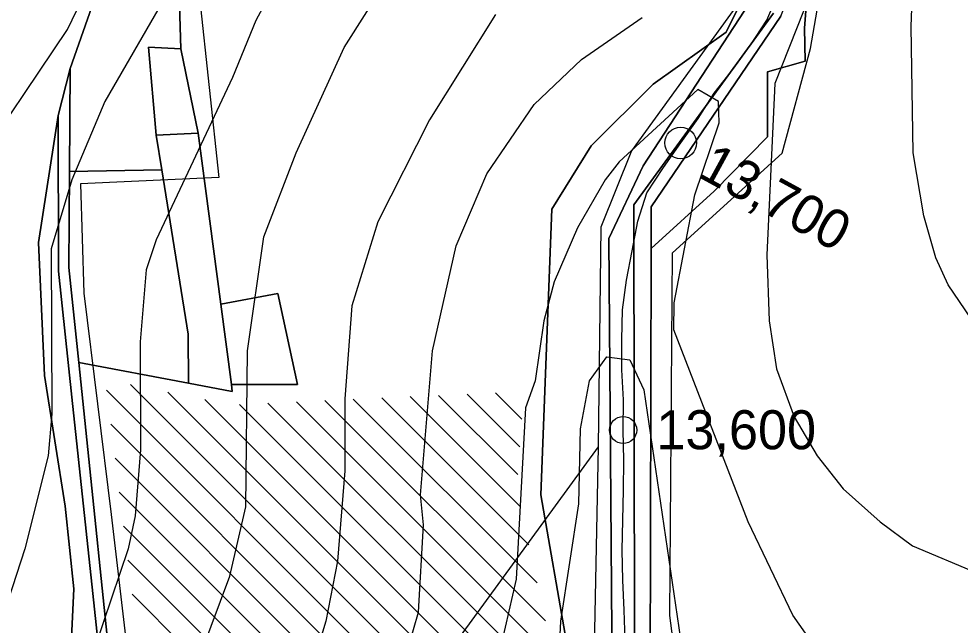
# Model space of a CAD drawing. Extents: x -510989 to -501240, y -1184665 to -1176098.
# Drawn here: x -510333.6 to -510020.2, y -1177572.4 to -1177370.4 of the extents above; entities that cross this region are included whole.
import ezdxf

# ---------------------------------------------------------------- set-up
doc = ezdxf.new("R2010")
doc.units = 0
for name, color, linetype in [('lesni_pozemek', 7, 'Continuous'), ('NAVRH_revitalizace_toku', 7, 'Continuous'), ('orna_puda', 7, 'Continuous'), ('ostatni_plocha_x_neplodna_puda', 7, 'Continuous'), ('ostatni_plocha_x_ostatni_komunikace', 7, 'Continuous'), ('STAV_erozne_ohrozene_plochy', 7, 'Continuous'), ('STAV_systematicke_odvodneni', 7, 'Continuous'), ('trasovani_toku', 7, 'Continuous'), ('trvaly_travni_porost', 7, 'Continuous'), ('vrstevnice_01', 7, 'Continuous'), ('vrstevnice_02', 7, 'Continuous'), ('zahrada', 7, 'Continuous'), ('zastavena_plocha_a_nadvori', 7, 'Continuous')]:
    doc.layers.add(name, color=color, linetype=linetype)

msp = doc.modelspace()

# ---------------------------------------------------------------- linework, layer by layer
at = {"layer": 'lesni_pozemek'}
msp.add_lwpolyline([(-510309.3, -1177366.43), (-510316.48, -1177386.96), (-510320.51, -1177402.61), (-510327.09, -1177444.96), (-510325.02, -1177489.16), (-510318.12, -1177532.77), (-510315.28, -1177560.29), (-510317.43, -1177604.64), (-510308.17, -1177628.21), (-510299, -1177639.71), (-510294.12, -1177637.73), (-510292.61, -1177637.11), (-510252.56, -1177713.54), (-510234.53, -1177782.61), (-510204.29, -1177845.51), (-510190.74, -1177869.24), (-510187.26, -1177882.35), (-510185.29, -1177933.82), (-510187.83, -1177934.64), (-510189.41, -1177934.52), (-510198.81, -1177963.46), (-510205.37, -1177988.67)], dxfattribs=at)
at = {"layer": 'NAVRH_revitalizace_toku'}
for points in [[(-510059.86, -1177739.28), (-510064.11, -1177717.17), (-510112.6, -1177601.48), (-510116.86, -1177569.15), (-510116, -1177448.36), (-510079.43, -1177415.19), (-510070.07, -1177380.31), (-510064.11, -1177346.29), (-510049.65, -1177288.44)], [(-510075.17, -1177292.7), (-510089.63, -1177359.05), (-510129.61, -1177414.34), (-510139.82, -1177439.86), (-510140.67, -1177513.01), (-510142.37, -1177596.38), (-510119.41, -1177649.97), (-510081.13, -1177743.53)], [(-510140.67, -1177513.01), (-510191.39, -1177582.56), (-510191.34, -1177752.07)]]:
    msp.add_lwpolyline(points, dxfattribs=at)
at = {"layer": 'orna_puda'}
for points in [[(-509903.08, -1177271.99), (-509906.47, -1177405.26), (-509907.24, -1177447.42), (-509919.35, -1177521.3), (-509940.02, -1177559.56), (-509932.88, -1177599.21), (-509966.13, -1177637.97), (-509980.54, -1177661.84), (-509986.51, -1177693.69), (-510011.12, -1177708.83), (-510046.21, -1177724.59), (-510065.83, -1177729.25), (-510067.57, -1177729.21), (-510116.51, -1177610.57), (-510123.38, -1177588.75), (-510123.04, -1177446.95), (-510102.14, -1177427.79), (-510084.34, -1177409.75), (-510084.36, -1177388.11), (-510071.74, -1177384.51), (-510072, -1177373.55), (-510069.84, -1177344.42)], [(-510300.9, -1177608.36), (-510313.63, -1177484.87), (-510277.14, -1177491.79), (-510262.51, -1177494.56), (-510262.83, -1177492.16), (-510240.82, -1177492.16), (-510247.36, -1177461.94), (-510266.37, -1177465.44), (-510273.92, -1177408.51), (-510279.65, -1177380.46), (-510280.39, -1177354.79)], [(-510093.86, -1177366.32), (-510098.1, -1177374.8), (-510122.35, -1177392.2), (-510143.03, -1177412.76), (-510156.18, -1177433.8), (-510159.77, -1177529), (-510151.28, -1177577.98), (-510134.26, -1177652.15), (-510120.32, -1177683.49), (-510091.19, -1177737.71), (-510089.47, -1177740.92), (-510088.06, -1177744.6), (-510083.05, -1177757.65), (-510079.86, -1177770.71), (-510075.01, -1177796.11), (-510072.6, -1177817.38), (-510064.11, -1177816.33), (-510064.11, -1177834.11), (-510079.43, -1177947.66), (-510079.36, -1177956.75), (-510051.92, -1178016.68)]]:
    msp.add_lwpolyline(points, dxfattribs=at)
msp.add_lwpolyline([(-510316.73, -1177421.27), (-510286.01, -1177420.69), (-510277.23, -1177475.4), (-510277.14, -1177491.79), (-510313.63, -1177484.87), (-510316.96, -1177453.2)], close=True, dxfattribs=at)
at = {"layer": 'ostatni_plocha_x_neplodna_puda'}
for points in [[(-510069.84, -1177344.42), (-510072, -1177373.55), (-510071.74, -1177384.51), (-510084.36, -1177388.11), (-510084.34, -1177409.75), (-510102.14, -1177427.79), (-510123.04, -1177446.95), (-510123.01, -1177433.04), (-510079.88, -1177369.48)], [(-510327.09, -1177444.96), (-510320.51, -1177402.61), (-510320.38, -1177454.43), (-510315.9, -1177496.43), (-510308.93, -1177561.88), (-510303.6, -1177611.95), (-510294.12, -1177637.73), (-510299, -1177639.71), (-510308.17, -1177628.21), (-510317.43, -1177604.64), (-510315.28, -1177560.29), (-510318.12, -1177532.77), (-510325.02, -1177489.16)]]:
    msp.add_lwpolyline(points, close=True, dxfattribs=at)
at = {"layer": 'ostatni_plocha_x_ostatni_komunikace'}
for points in [[(-510082.36, -1177368.53), (-510128.78, -1177432.41), (-510128.56, -1177578.38), (-510126.42, -1177589.11), (-510120.67, -1177608.13), (-510074.05, -1177731.54), (-510072.41, -1177734.85), (-510077.22, -1177736.56), (-510078.83, -1177733.26), (-510136, -1177589.03), (-510137.13, -1177443.58), (-510125.71, -1177419.39), (-510083.15, -1177353.98)], [(-510079.88, -1177369.48), (-510123.01, -1177433.04), (-510123.04, -1177446.95), (-510123.38, -1177588.75), (-510116.51, -1177610.57), (-510067.57, -1177729.21), (-510074.05, -1177731.54), (-510120.67, -1177608.13), (-510126.42, -1177589.11), (-510128.56, -1177578.38), (-510128.78, -1177432.41), (-510082.36, -1177368.53)]]:
    msp.add_lwpolyline(points, dxfattribs=at)
msp.add_lwpolyline([(-510320.51, -1177402.61), (-510316.48, -1177386.96), (-510316.73, -1177421.27), (-510316.96, -1177453.2), (-510313.63, -1177484.87), (-510300.9, -1177608.36), (-510292.61, -1177637.11), (-510294.12, -1177637.73), (-510303.6, -1177611.95), (-510308.93, -1177561.88), (-510315.9, -1177496.43), (-510320.38, -1177454.43)], close=True, dxfattribs=at)
at = {"layer": 'STAV_erozne_ohrozene_plochy'}
for p, q in [((-510296.42, -1177492.22), (-510141.77, -1177646.86)), ((-510304.42, -1177494.12), (-510137.23, -1177661.31)), ((-510284.02, -1177494.72), (-510144.52, -1177634.21)), ((-510193.83, -1177495.82), (-510167.46, -1177522.18)), ((-510184.36, -1177495.39), (-510166.78, -1177512.96)), ((-510174.89, -1177494.96), (-510166.1, -1177503.75)), ((-510271.61, -1177497.23), (-510147.28, -1177621.56)), ((-510260.12, -1177498.82), (-510150.03, -1177608.91)), ((-510250.65, -1177498.39), (-510152.78, -1177596.26)), ((-510241.18, -1177497.96), (-510155.53, -1177583.61)), ((-510231.71, -1177497.53), (-510158.28, -1177570.96)), ((-510222.24, -1177497.1), (-510161.03, -1177558.31)), ((-510212.77, -1177496.67), (-510163.78, -1177545.66)), ((-510203.3, -1177496.24), (-510166.54, -1177533.01)), ((-510302.99, -1177505.45), (-510127.12, -1177681.32)), ((-510301.56, -1177516.78), (-510117.01, -1177701.33)), ((-510300.13, -1177528.11), (-510106.9, -1177721.34)), ((-510298.69, -1177539.44), (-510097.75, -1177740.39)), ((-510297.26, -1177550.77), (-510091.21, -1177756.83)), ((-510295.83, -1177562.1), (-510085.59, -1177772.34))]:
    msp.add_line(p, q, dxfattribs=at)
at = {"layer": 'STAV_systematicke_odvodneni'}
for p, q in [((-510273.99, -1177358.56), (-510267.04, -1177423.26)), ((-510267.04, -1177423.26), (-510313.01, -1177425.4)), ((-510313.01, -1177425.4), (-510311.94, -1177461.76)), ((-510311.94, -1177461.76), (-510302.85, -1177535.56)), ((-510302.85, -1177535.56), (-510298.04, -1177576.2))]:
    msp.add_line(p, q, dxfattribs=at)
at = {"layer": 'trasovani_toku'}
for p, q in [((-510084.59, -1177370.82), (-510080.61, -1177361.64)), ((-510090, -1177379.23), (-510084.59, -1177370.82)), ((-510095.9, -1177387.31), (-510090, -1177379.23)), ((-510102.06, -1177395.19), (-510095.9, -1177387.31)), ((-510107.43, -1177403.62), (-510102.06, -1177395.19)), ((-510113.24, -1177411.76), (-510107.43, -1177403.62)), ((-510118.93, -1177419.98), (-510113.24, -1177411.76)), ((-510124.46, -1177428.32), (-510118.93, -1177419.98)), ((-510127.54, -1177437.83), (-510124.46, -1177428.32)), ((-510129.34, -1177447.66), (-510127.54, -1177437.83)), ((-510131.22, -1177457.49), (-510129.34, -1177447.66)), ((-510132.66, -1177467.38), (-510131.22, -1177457.49)), ((-510132.8, -1177477.38), (-510132.66, -1177467.38)), ((-510132.78, -1177487.38), (-510132.8, -1177477.38)), ((-510132.27, -1177497.37), (-510132.78, -1177487.38)), ((-510132.38, -1177507.37), (-510132.27, -1177497.37)), ((-510132.17, -1177517.36), (-510132.38, -1177507.37)), ((-510132.29, -1177527.36), (-510132.17, -1177517.36)), ((-510132.47, -1177537.36), (-510132.29, -1177527.36)), ((-510132.76, -1177547.36), (-510132.47, -1177537.36)), ((-510132.52, -1177557.36), (-510132.76, -1177547.36)), ((-510132.09, -1177567.35), (-510132.52, -1177557.36)), ((-510131.73, -1177577.34), (-510132.09, -1177567.35))]:
    msp.add_line(p, q, dxfattribs=at)
for centre, radius in [((-510113.24, -1177411.76), 5.25), ((-510132.38, -1177507.37), 4.5)]:
    msp.add_circle(centre, radius, dxfattribs=at)
at = {"layer": 'trvaly_travni_porost'}
for points in [[(-510082.63, -1177292.86), (-510070.28, -1177289.5), (-510083.15, -1177353.98), (-510125.71, -1177419.39), (-510137.13, -1177443.58), (-510136, -1177589.03), (-510078.83, -1177733.26), (-510091.19, -1177737.71), (-510120.32, -1177683.49), (-510134.26, -1177652.15), (-510151.28, -1177577.98), (-510159.77, -1177529), (-510156.18, -1177433.8), (-510143.03, -1177412.76), (-510122.35, -1177392.2), (-510098.1, -1177374.8), (-510093.86, -1177366.32), (-510095.14, -1177356.56), (-510093.39, -1177342.83)], [(-510287.86, -1177409.13), (-510273.92, -1177408.51), (-510266.37, -1177465.44), (-510262.83, -1177492.16), (-510262.51, -1177494.56), (-510277.14, -1177491.79), (-510277.23, -1177475.4), (-510286.01, -1177420.69)], [(-510247.36, -1177461.94), (-510240.82, -1177492.16), (-510262.83, -1177492.16), (-510266.37, -1177465.44)]]:
    msp.add_lwpolyline(points, close=True, dxfattribs=at)
at = {"layer": 'vrstevnice_01'}
for points in [[(-510108.19, -1177094), (-510109.81, -1177098), (-510139.91, -1177154), (-510161.91, -1177191), (-510199.09, -1177247), (-510216.31, -1177270), (-510238.31, -1177294), (-510241, -1177299), (-510246.59, -1177304), (-510266.31, -1177331), (-510305, -1177398), (-510315.91, -1177424), (-510322.81, -1177447), (-510322.59, -1177502), (-510323.81, -1177516), (-510331.59, -1177547), (-510337.09, -1177564)], [(-510253.09, -1177986), (-510262.41, -1177945), (-510263, -1177924), (-510251.59, -1177847), (-510250.69, -1177806), (-510253.69, -1177760), (-510259.69, -1177728), (-510267.81, -1177699), (-510285.69, -1177654), (-510291, -1177636), (-510291, -1177616), (-510288.91, -1177610), (-510272.69, -1177581), (-510263.31, -1177556), (-510258, -1177533), (-510257.5, -1177481), (-510252, -1177443), (-510241.31, -1177415), (-510225.31, -1177380), (-510201.91, -1177343), (-510185.59, -1177319), (-510122.5, -1177241), (-510076.81, -1177172), (-510032.5, -1177100)], [(-510041.19, -1177289), (-510081.91, -1177392), (-510084.59, -1177449), (-510083.81, -1177471), (-510081.31, -1177487), (-510075.5, -1177503), (-510067.81, -1177516), (-510059.09, -1177527), (-510046.81, -1177538), (-510036.09, -1177546), (-510014.41, -1177555)], [(-510162, -1177399), (-510146.31, -1177384), (-510126.09, -1177370)], [(-510182.59, -1178002), (-510190.31, -1177949), (-510194.09, -1177908), (-510190.91, -1177869), (-510190.69, -1177844), (-510192.81, -1177777), (-510195.69, -1177731), (-510199.81, -1177701), (-510207.69, -1177666), (-510211, -1177657), (-510215.91, -1177636), (-510215.5, -1177620), (-510200.5, -1177568), (-510198.91, -1177539), (-510199.81, -1177529), (-510195.91, -1177481), (-510188, -1177446), (-510177.81, -1177422), (-510162, -1177399)], [(-510154.31, -1177596), (-510153.19, -1177571), (-510147.19, -1177532), (-510146.59, -1177507), (-510143.59, -1177491), (-510137.81, -1177483), (-510130.19, -1177484), (-510125.5, -1177494), (-510113.31, -1177577)]]:
    msp.add_lwpolyline(points, dxfattribs=at)
at = {"layer": 'vrstevnice_02'}
for points in [[(-510350.41, -1177423), (-510317.41, -1177374), (-510297.19, -1177332), (-510274.19, -1177299), (-510236.81, -1177252), (-510219.5, -1177234), (-510203.91, -1177213), (-510195.19, -1177197), (-510190.81, -1177187), (-510184.91, -1177164), (-510177.19, -1177110), (-510174.91, -1177088)], [(-510236.91, -1177338), (-510254.69, -1177371), (-510262.41, -1177390), (-510287.91, -1177444), (-510291.19, -1177454), (-510293.19, -1177478), (-510293.09, -1177514), (-510294.91, -1177536), (-510297.19, -1177547), (-510311.09, -1177588), (-510316.41, -1177612), (-510318, -1177642), (-510316.41, -1177655), (-510305.31, -1177690), (-510296.41, -1177724), (-510294.59, -1177726), (-510287.69, -1177756), (-510279.09, -1177824), (-510279.31, -1177861), (-510285.09, -1177897), (-510291.81, -1177925), (-510293.81, -1177941), (-510293.09, -1177957), (-510288.09, -1177997)], [(-510012.59, -1177476), (-510024.19, -1177459), (-510028.31, -1177450), (-510032.31, -1177436), (-510035.81, -1177415), (-510036.5, -1177373), (-510035.59, -1177349)], [(-510174.91, -1177369), (-510196.81, -1177404), (-510214.09, -1177438), (-510222.69, -1177466), (-510225.09, -1177497), (-510225.09, -1177521), (-510227.5, -1177551), (-510231.41, -1177571), (-510238.91, -1177596), (-510245.5, -1177614), (-510247.41, -1177633), (-510244.69, -1177646), (-510234.69, -1177674), (-510229.59, -1177692), (-510222.69, -1177732), (-510218.81, -1177808), (-510218.91, -1177842), (-510227.31, -1177918), (-510227.59, -1177933), (-510225, -1177961), (-510217.31, -1178021)], [(-510065.31, -1177584), (-510075.91, -1177569), (-510090.81, -1177538), (-510115.5, -1177474), (-510115.41, -1177465), (-510108.5, -1177429), (-510100.41, -1177405), (-510100.59, -1177398), (-510107.5, -1177394), (-510133.69, -1177418), (-510138.41, -1177424), (-510147.59, -1177440), (-510155.41, -1177458), (-510158.81, -1177471), (-510161.69, -1177491), (-510164.91, -1177500), (-510168, -1177557), (-510175.31, -1177589)]]:
    msp.add_lwpolyline(points, dxfattribs=at)
at = {"layer": 'zahrada'}
msp.add_lwpolyline([(-510279.65, -1177380.46), (-510273.92, -1177408.51), (-510287.86, -1177409.13), (-510290.37, -1177379.88)], close=True, dxfattribs=at)
at = {"layer": 'zastavena_plocha_a_nadvori'}
msp.add_lwpolyline([(-510290.41, -1177357.42), (-510280.39, -1177354.79), (-510279.65, -1177380.46), (-510290.37, -1177379.88), (-510287.86, -1177409.13), (-510286.01, -1177420.69), (-510316.73, -1177421.27), (-510316.48, -1177386.96), (-510309.3, -1177366.43), (-510310.07, -1177364.2), (-510308.17, -1177363.54)], close=True, dxfattribs=at)

# ---------------------------------------------------------------- texts
at = {"layer": 'trasovani_toku'}
msp.add_text('13,700', height=13, rotation=331.3794, dxfattribs=at).set_placement((-510108.08, -1177422.75))
msp.add_text('13,600', height=13, dxfattribs=at).set_placement((-510121.33, -1177513.78))

doc.saveas('drawing.dxf')
